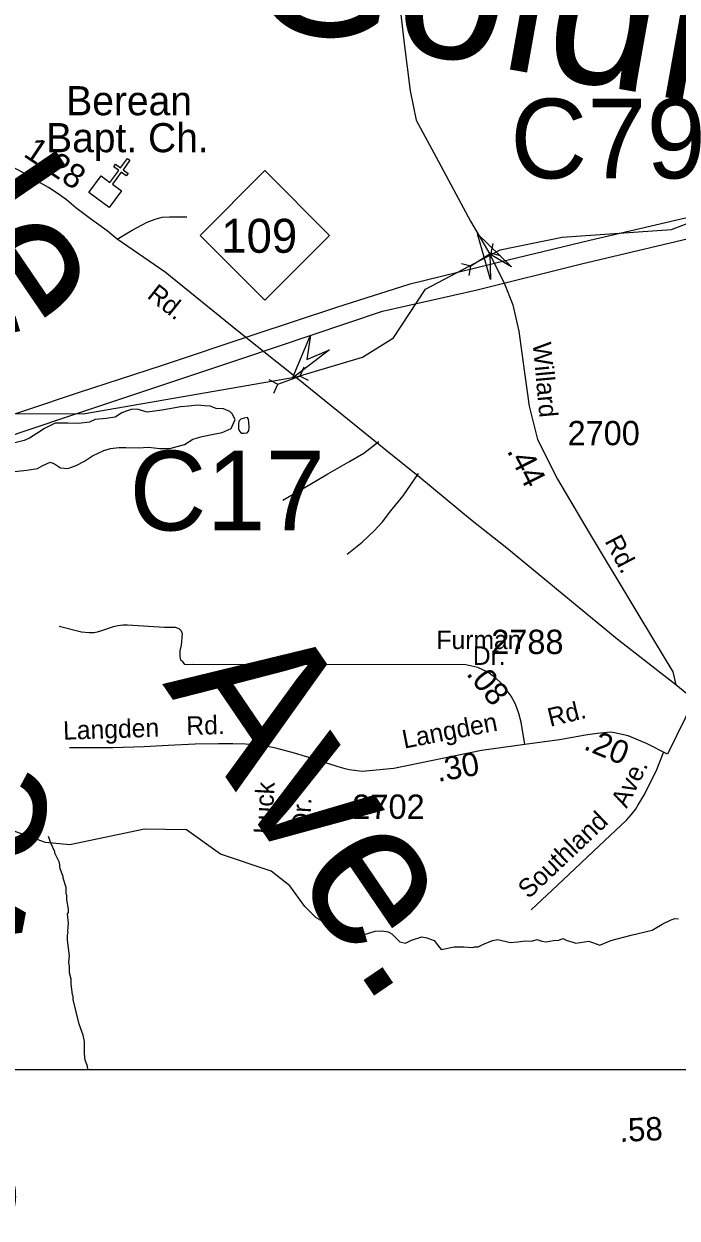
# Model space of a CAD drawing. Extents: x 1553981 to 1780076, y 812965 to 996873.
# Drawn here: x 1635712 to 1636133, y 844957 to 845725 of the extents above; entities that cross this region are included whole.
import ezdxf

# ---------------------------------------------------------------- set-up
doc = ezdxf.new("R2010")
doc.units = 0
for name, color, linetype in [('Default', 7, 'Continuous'), ('Exist Cultural Church CELL', 7, 'Continuous'), ('Exist Hydrographic Creek Single Shore', 7, 'Continuous'), ('Exist Hydrographic Misc Water Feature', 7, 'Continuous'), ('Exist Road Non-System Type 51 Label', 7, 'Continuous'), ('Exist Road Primary Interstate Rest Area CELL', 7, 'Continuous'), ('Exist Road Primary NC Attributed', 7, 'Continuous'), ('Exist Road Primary NC Label', 7, 'Continuous'), ('Exist Road Primary NC Service Mileage Hundredths English Label', 7, 'Continuous'), ('Exist Road Primary NC Shield Number Label', 7, 'Continuous'), ('Exist Road Secondary Mileage Hundredths English Label', 7, 'Continuous'), ('Exist Road Secondary Structure Culvert Attributed CELL', 7, 'Continuous'), ('Exist Road Secondary Structure Culvert CELL', 7, 'Continuous'), ('Exist Road Secondary Structure Culvert Number Label', 7, 'Continuous'), ('Exist Road Secondary Structure Standard Bridge Attributed CELL', 7, 'Continuous'), ('Exist Road Secondary Type 51 Attributed', 7, 'Continuous'), ('Exist Road Secondary Type 51 Number Label', 7, 'Continuous'), ('Exist Utilities Electrical Transmission Line', 7, 'Continuous'), ('Map Preparation Border Antique Large Shape', 7, 'Continuous'), ('Map Preparation Border County Name Lower Right Label', 7, 'Continuous'), ('Map Preparation Border Division and District Label', 7, 'Continuous')]:
    doc.layers.add(name, color=color, linetype=linetype)

msp = doc.modelspace()

# ---------------------------------------------------------------- linework, layer by layer
at = {"layer": 'Default'}
msp.add_lwpolyline([(1632323.05, 848155.4), (1636375.85, 848155.4), (1636375.85, 845052.3), (1632323.05, 845052.3)], close=True, dxfattribs=at)
at = {"layer": 'Exist Cultural Church CELL'}
msp.add_lwpolyline([(1635762.09, 845627.43), (1635767.83, 845623.23), (1635773.46, 845630.91), (1635770.24, 845633.27), (1635771.42, 845634.88), (1635774.64, 845632.52), (1635779.09, 845638.58), (1635780.71, 845637.39), (1635776.26, 845631.33), (1635779.48, 845628.97), (1635778.3, 845627.36), (1635775.08, 845629.72), (1635769.45, 845622.05), (1635775.25, 845617.77), (1635767.38, 845607.05), (1635754.21, 845616.71)], close=True, dxfattribs=at)
at = {"layer": 'Exist Hydrographic Creek Single Shore'}
for points in [[(1635391.62, 845438.09), (1635404.36, 845455.47), (1635406.74, 845477.58), (1635413.11, 845493.86), (1635426.86, 845508.35), (1635440.48, 845512.59), (1635548.5, 845488.24), (1635642.12, 845474.44), (1635750.5, 845474.29), (1635887.9, 845498.14), (1635930.25, 845510.85), (1635950.13, 845523.16), (1635970.79, 845554.49), (1636018.76, 845579.86), (1636058.71, 845587.88), (1636129.13, 845592.98), (1636162.63, 845605.84), (1636230, 845663.56)], [(1635902.83, 845148.9), (1635900.53, 845150.12), (1635893.19, 845157.46), (1635883.46, 845170.6), (1635871.51, 845180.16), (1635838.88, 845191.02), (1635817.11, 845206.64), (1635790.12, 845207.19), (1635741.99, 845197.09), (1635726.37, 845198.63), (1635705.62, 845206.03), (1635656.99, 845233.69), (1635586.74, 845286.82), (1635469.86, 845352.79), (1635384.99, 845405.8)], [(1635902.83, 845148.9), (1635926.21, 845140.22), (1635931.5, 845139.37), (1635938.5, 845141.59), (1635942.77, 845141.76), (1635946.86, 845141.08), (1635949.25, 845139.71), (1635952.15, 845136.81), (1635954.37, 845134.76), (1635957.96, 845133.74), (1635961.88, 845135.79), (1635968.37, 845137.83), (1635971.78, 845137.15), (1635976.39, 845135.44), (1635978.27, 845132.88), (1635980.83, 845129.64), (1635989.27, 845131.52), (1635995.42, 845131.35), (1636001.05, 845131.01), (1636002.24, 845131.52), (1636004.8, 845131.52), (1636007.71, 845132.88), (1636013.85, 845135.44), (1636017.43, 845136.13), (1636025.28, 845134.25), (1636030.23, 845134.59), (1636034.84, 845135.27), (1636038.94, 845135.1), (1636042.69, 845136.13), (1636045.59, 845135.1), (1636048.49, 845134.59), (1636053.1, 845135.44), (1636056.69, 845135.79), (1636059.25, 845136.81), (1636061.72, 845135.62), (1636064.96, 845134.59), (1636067.52, 845133.74), (1636075.89, 845135.1), (1636082.88, 845132.54), (1636090.05, 845135.44), (1636103.02, 845138.86), (1636116.67, 845142.27), (1636123.07, 845146.03), (1636128.88, 845148.76), (1636131.27, 845149.78), (1636133.66, 845149.44)]]:
    msp.add_lwpolyline(points, dxfattribs=at)
at = {"layer": 'Exist Hydrographic Misc Water Feature'}
for points in [[(1635702.26, 845436.82), (1635714.27, 845438.09), (1635721.29, 845439.2), (1635724.57, 845441.14), (1635729.36, 845443.3), (1635732.09, 845442.25), (1635736.04, 845439.67), (1635740.78, 845439.07), (1635746.06, 845440.98), (1635751.37, 845443.87), (1635756.68, 845447.27), (1635763.99, 845450.63), (1635768.26, 845452.04), (1635773.53, 845452.69), (1635778.01, 845452.61), (1635786.27, 845452.45), (1635792.52, 845452.83), (1635799.99, 845451.93), (1635806.25, 845452.06), (1635815.79, 845454.63), (1635821.1, 845458.02), (1635827.14, 845459.66), (1635834.4, 845461.26), (1635839.93, 845462.4), (1635845.72, 845464.8), (1635848.33, 845470.75), (1635846.4, 845474.29), (1635844.92, 845475.81), (1635840.96, 845477.64), (1635836.22, 845477.73), (1635832.25, 845479.31), (1635828.75, 845479.38), (1635824.01, 845479.97), (1635818.5, 845479.33), (1635813.24, 845478.92), (1635807.48, 845477.79), (1635801.21, 845476.66), (1635796.46, 845476), (1635791.69, 845475.34), (1635785.23, 845477.22), (1635781.47, 845477.04), (1635778.21, 845476.1), (1635775.44, 845474.91), (1635771.14, 845472.24), (1635765.38, 845471.36), (1635758.37, 845470.74), (1635754.59, 845469.06), (1635747.58, 845468.2), (1635740.83, 845468.33), (1635732.58, 845468.24), (1635725.78, 845464.87), (1635720.71, 845461.72), (1635716.15, 845458.56), (1635712.63, 845457.12), (1635706.6, 845455.74)], [(1635854.07, 845471.52), (1635851.99, 845470.93), (1635850.81, 845469.68), (1635850.61, 845467.54), (1635850.61, 845464.72), (1635851.24, 845463.21), (1635852.18, 845461.87), (1635854.02, 845461.82), (1635856.2, 845462.14), (1635857.19, 845463.3), (1635857.48, 845465.96), (1635857.25, 845468.79), (1635856.89, 845470.81), (1635856.06, 845471.86), (1635854.07, 845471.52)], [(1635754.03, 845052.3), (1635753.39, 845053.59), (1635753.41, 845054.59), (1635751.93, 845058.6), (1635751.46, 845062.6), (1635751.51, 845070.6), (1635750.55, 845074.6), (1635748.1, 845081.61), (1635744.22, 845097.63), (1635744.23, 845099.63), (1635743.73, 845100.64), (1635742.78, 845107.63), (1635742.81, 845110.63), (1635741.83, 845114.64), (1635741.86, 845118.64), (1635741.39, 845121.63), (1635741.91, 845125.63), (1635740.49, 845135.64), (1635740.5, 845138.88), (1635741.01, 845140.63), (1635740.77, 845141.63), (1635741.07, 845146.62), (1635740.6, 845152.62), (1635741.1, 845153.62), (1635741.13, 845155.61), (1635740.17, 845161.62), (1635740.19, 845164.61), (1635739.69, 845165.62), (1635739.72, 845169.62), (1635737.77, 845175.63), (1635737.77, 845176.63), (1635735.81, 845181.64), (1635735.34, 845185.64), (1635732.39, 845191.66), (1635732.39, 845192.66), (1635729.93, 845197.67), (1635728.26, 845202.35)]]:
    msp.add_lwpolyline(points, dxfattribs=at)
at = {"layer": 'Exist Road Primary NC Attributed'}
msp.add_line((1636143.54, 845290.27), (1636131.89, 845300.05), dxfattribs=at)
msp.add_lwpolyline([(1636131.89, 845300.05), (1636094.09, 845329.34), (1636023.09, 845387.82), (1635999.72, 845406.32), (1635967.11, 845433.42), (1635945.2, 845451.03), (1635887.76, 845497.51), (1635849.82, 845527.78), (1635803.42, 845565.45), (1635772.52, 845586.71), (1635766.05, 845591.99), (1635755.35, 845599.81), (1635745.92, 845606.86), (1635739.88, 845612), (1635734.48, 845615.74), (1635728.25, 845619.89), (1635720.36, 845624.46), (1635714.13, 845628.2), (1635702.51, 845634.44)], dxfattribs=at)
at = {"layer": 'Exist Road Secondary Structure Culvert Attributed CELL'}
msp.add_lwpolyline([(1635909.06, 845515.52), (1635885.24, 845497.29), (1635896.75, 845524.99), (1635894.39, 845509.17)], close=True, dxfattribs=at)
at = {"layer": 'Exist Road Secondary Structure Culvert CELL'}
for p, q in [((1636014.07, 845583.8), (1636012.84, 845577.58)), ((1636000.07, 845569.5), (1636012.84, 845577.58)), ((1636018.99, 845576.01), (1636012.84, 845577.58)), ((1635993.92, 845571.06), (1636000.07, 845569.5)), ((1635998.84, 845563.27), (1636000.07, 845569.5)), ((1635892.55, 845504.37), (1635889.99, 845498.57)), ((1635870.1, 845496.35), (1635875.76, 845493.48)), ((1635875.76, 845493.48), (1635889.99, 845498.57)), ((1635895.65, 845495.7), (1635889.99, 845498.57)), ((1635873.2, 845487.67), (1635875.76, 845493.48))]:
    msp.add_line(p, q, dxfattribs=at)
at = {"layer": 'Exist Road Secondary Structure Standard Bridge Attributed CELL'}
msp.add_lwpolyline([(1636012.67, 845560.74), (1636004.29, 845590.04), (1636026.2, 845568.85), (1636012.13, 845576.97)], close=True, dxfattribs=at)
at = {"layer": 'Exist Road Secondary Type 51 Attributed'}
for points in [[(1635929.89, 845876.75), (1635935.99, 845869.22), (1635941.71, 845854.21), (1635945.99, 845810.6), (1635950.25, 845772.23), (1635957.03, 845712.53), (1635960.96, 845682.15), (1635964.89, 845663.2), (1635977.64, 845639.45), (1635999.78, 845598.34), (1636012.13, 845576.97)], [(1636012.13, 845576.97), (1636013.35, 845574.75), (1636021.21, 845559.02), (1636026.92, 845544.52), (1636028.95, 845535.9), (1636030.85, 845527.54), (1636034.81, 845499.16), (1636037.59, 845479.27), (1636042.97, 845457.75), (1636055.83, 845432.37), (1636076.04, 845397.83), (1636108.59, 845343.62), (1636129.99, 845308.28), (1636131.89, 845300.05)], [(1636034.66, 845261.58), (1636032.42, 845275.89), (1636030.86, 845281.47), (1636028.66, 845287.5), (1636025.84, 845292.71), (1636023.43, 845296.21), (1636019.72, 845300.79), (1636015.99, 845304.31), (1636011.02, 845308.09), (1636004.55, 845311.13), (1635996.66, 845312.78)], [(1636143.54, 845290.27), (1636126.57, 845255.34), (1636112.94, 845262.25), (1636101.14, 845267.23), (1636092.48, 845269.11), (1636089.85, 845269.49), (1636081.2, 845268.73), (1636073.67, 845267.61), (1636057.12, 845264.59), (1636034.66, 845261.58)], [(1636034.66, 845261.58), (1636006.82, 845257.82), (1635950.39, 845246.15), (1635930.07, 845244.27), (1635921.72, 845245.37), (1635919.23, 845245.9), (1635914.73, 845247.16), (1635900.76, 845251.75), (1635886.54, 845256.09), (1635874.58, 845259.16), (1635868.13, 845260.62), (1635861.84, 845261.47), (1635855.12, 845261.86), (1635846.84, 845262.05), (1635841.33, 845262.09)]]:
    msp.add_lwpolyline(points, dxfattribs=at)
at = {"layer": 'Exist Utilities Electrical Transmission Line'}
for points in [[(1636375.85, 845657.35), (1636309.75, 845641.98), (1636206.49, 845615.81), (1636150.88, 845603.29), (1636076.46, 845585.74), (1636024.08, 845573.14), (1635960.18, 845557.48), (1635913.53, 845542.82), (1635859.84, 845525), (1635800.88, 845505.26), (1635747.93, 845487.96), (1635678.19, 845464.58), (1635590.39, 845436.23), (1635526.92, 845414.28), (1635484.53, 845401.08), (1635434.63, 845386.46), (1635382.71, 845370.88), (1635347.36, 845360.6), (1635320.66, 845284.92), (1635293.72, 845209.78), (1635262.66, 845123.91), (1635240.1, 845060.21), (1635237.33, 845052.3)], [(1635251.31, 845052.3), (1635257.44, 845069.24), (1635292.13, 845163.79), (1635315.46, 845230), (1635338, 845293.95), (1635348.08, 845320.08), (1635357.19, 845348.71), (1635385.3, 845357.85), (1635431.44, 845371.02), (1635521.71, 845399.35), (1635631.61, 845435.94), (1635740.76, 845472.54), (1635852.65, 845509.84), (1635943.22, 845540.44), (1636004.11, 845554.16), (1636071.26, 845570.78), (1636156.21, 845590.95), (1636214.35, 845604.95), (1636283.02, 845621.34), (1636346.92, 845637), (1636375.85, 845644.19)]]:
    msp.add_lwpolyline(points, dxfattribs=at)
at = {"layer": 'Map Preparation Border County Name Lower Right Label'}
for points in [[(1635772.52, 845586.71), (1635782.04, 845592.42), (1635791.83, 845597.6), (1635796.82, 845599.57), (1635801.32, 845600.78), (1635806.08, 845601.01), (1635817.31, 845600.96)], [(1635878.95, 845418.88), (1635895.24, 845428.28), (1635908.03, 845435.7), (1635921.56, 845443.36), (1635931.09, 845449.04), (1635940.85, 845456.58)], [(1635920.46, 845384.12), (1635930, 845391.83), (1635937.77, 845399.03), (1635943.07, 845404.75), (1635948.59, 845411.97), (1635956.39, 845421.66), (1635966.39, 845435.85)], [(1635996.66, 845312.78), (1635820.97, 845313.16), (1635817.58, 845312.78), (1635816.07, 845313.16), (1635814.95, 845314.66), (1635813.44, 845315.79), (1635813.06, 845318.43), (1635813.06, 845321.81), (1635813.82, 845325.58), (1635814.57, 845332.73), (1635813.82, 845334.61), (1635812.31, 845336.12), (1635810.05, 845336.87), (1635802.91, 845336.87), (1635779.2, 845338.38), (1635776.19, 845338.38), (1635773.19, 845338), (1635769.8, 845337.25), (1635763.03, 845334.99), (1635759.64, 845333.86), (1635757.38, 845333.48), (1635754.37, 845333.48), (1635749.48, 845333.86), (1635735.19, 845337.62)], [(1635841.33, 845262.09), (1635837.62, 845262.11), (1635822.62, 845261.72), (1635805.38, 845261.07), (1635789.88, 845260.16), (1635769.63, 845259.52), (1635741.91, 845259.43)], [(1636038.88, 845155.22), (1636059.23, 845174.34), (1636082.59, 845196.45), (1636100.15, 845212.83), (1636103.18, 845216.32), (1636105.95, 845219.79), (1636107.71, 845222.78), (1636111.75, 845229.5), (1636119.6, 845245.45), (1636123.9, 845256.45)]]:
    msp.add_lwpolyline(points, dxfattribs=at)
at = {"layer": 'Map Preparation Border Division and District Label'}
msp.add_lwpolyline([(1635825.84, 845589.12), (1635867.46, 845630.75), (1635909.08, 845589.12), (1635867.46, 845547.5)], close=True, dxfattribs=at)

# ---------------------------------------------------------------- texts
at = {"layer": 'Exist Road Non-System Type 51 Label'}
for s, height, rotation, p in [('Sunny-  side', 95, 304.22844, (1635303.89, 846096.3)), ('Goldfloss', 95, 349.90547, (1635849.89, 845727.02)), ('Ave.', 95, 304.22844, (1635801.3, 845300.66)), ('Rd.', 11.875, 1.51222, (1635817.1, 845267.73)), ('Langden', 11.875, 1.80849, (1635737.85, 845264.67)), ('Vargrave', 95, 79.18831, (1635635.14, 844741.63)), ('Ave.', 11.875, 63.78488, (1636100.25, 845220.08)), ('Luck', 11.875, 86.82252, (1635871.99, 845203.73)), ('Dr.', 11.875, 86.82252, (1635896.33, 845206.07)), ('Southland', 11.875, 43.42697, (1636037.15, 845161.91))]:
    msp.add_text(s, height=height, rotation=rotation, dxfattribs=at).set_placement(p)
at = {"layer": 'Exist Road Primary Interstate Rest Area CELL'}
for s, p in [('Berean', (1635739.73, 845666.37)), ('Bapt. Ch.', (1635726.8, 845642.6))]:
    msp.add_text(s, height=18.75, dxfattribs=at).set_placement(p)
at = {"layer": 'Exist Road Primary NC Label'}
msp.add_text('Rd.', height=11.875, rotation=321.5194, dxfattribs=at).set_placement((1635791.09, 845549.39))
at = {"layer": 'Exist Road Primary NC Service Mileage Hundredths English Label'}
msp.add_text('1.28', height=15.625, rotation=326.2934, dxfattribs=at).set_placement((1635711.51, 845640.42))
at = {"layer": 'Exist Road Primary NC Shield Number Label'}
msp.add_text('109', height=21.875, dxfattribs=at).set_placement((1635839.48, 845577.91))
at = {"layer": 'Exist Road Secondary Mileage Hundredths English Label'}
for s, rotation, p in [('.44', 296.8671, (1636022.91, 845450.55)), ('.08', 309.01609, (1635996.59, 845306.97)), ('.20', 337.38992, (1636071.9, 845258.8)), ('.30', 9.86758, (1635978.85, 845237.49)), ('.58', 2.69498, (1636095.86, 845005.89))]:
    msp.add_text(s, height=15, rotation=rotation, dxfattribs=at).set_placement(p)
at = {"layer": 'Exist Road Secondary Structure Culvert Number Label'}
for s, p in [('C79', (1636025.35, 845625.78)), ('C17', (1635780.39, 845399.33))]:
    msp.add_text(s, height=51.263, dxfattribs=at).set_placement(p)
at = {"layer": 'Exist Road Secondary Type 51 Number Label'}
for s, p in [('2700', (1636062.21, 845454.12)), ('2788', (1636013.12, 845319.82)), ('2702', (1635923.79, 845213.79))]:
    msp.add_text(s, height=15.625, dxfattribs=at).set_placement(p)
at = {"layer": 'Map Preparation Border Antique Large Shape'}
for s, rotation, p in [('Willard', 275.23255, (1636039.75, 845519.86)), ('Rd.', 297.78311, (1636085.84, 845392.42)), ('Rd.', 13.79495, (1636050.99, 845272.96)), ('Langden', 10.93339, (1635957.1, 845258.91))]:
    msp.add_text(s, height=11.875, rotation=rotation, dxfattribs=at).set_placement(p)
for s, p in [('Furman', (1635977.85, 845322.97)), ('Dr.', (1636001.26, 845312.84))]:
    msp.add_text(s, height=11.875, dxfattribs=at).set_placement(p)

doc.saveas('drawing.dxf')
